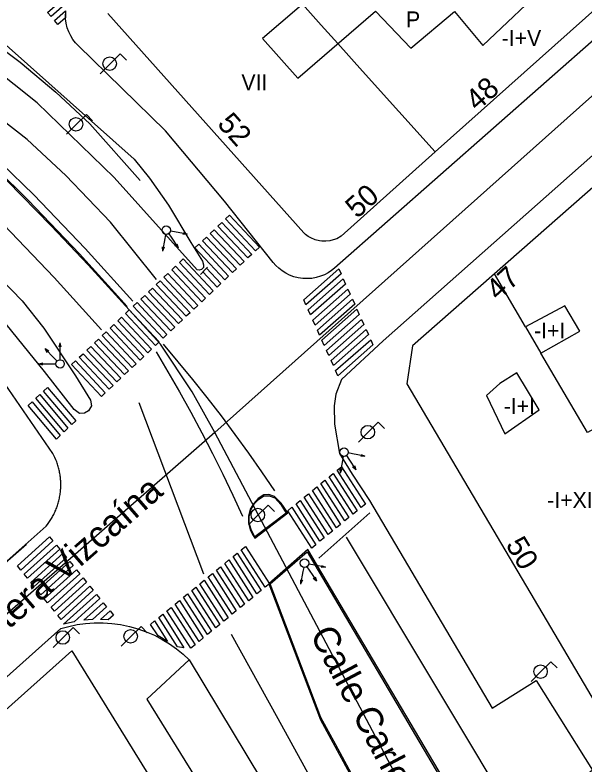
# Model space of a CAD drawing. Extents: x 282771 to 285132, y 4823109 to 4825496.
# Drawn here: x 283944.9 to 283998.6, y 4823934.9 to 4824005.5 of the extents above; entities that cross this region are included whole.
import ezdxf

# ---------------------------------------------------------------- set-up
doc = ezdxf.new("R2010")
doc.units = 0
for name, color, linetype in [('ACERA-BORDILLO', 7, 'Continuous'), ('ACERA-INTERIOR', 7, 'Continuous'), ('BORDILLO', 7, 'Continuous'), ('CALLE-EJE', 7, 'Continuous'), ('CALLE-TEXTO', 7, 'Continuous'), ('EDIFICIO', 7, 'Continuous'), ('FAROLA', 7, 'Continuous'), ('INTERIOR-EDIFICIO', 7, 'Continuous'), ('MEDIANERA', 7, 'Continuous'), ('NUM-LOCAL', 7, 'Continuous'), ('NUM-PORTAL', 7, 'Continuous'), ('PASO-PEATONES', 7, 'Continuous'), ('PUENTE', 7, 'Continuous'), ('SEMAFORO', 7, 'Continuous'), ('SENAL-VIARIA', 7, 'Continuous'), ('TXT-ALTURA-EDIFICIO', 7, 'Continuous'), ('ZONA-VERDE', 7, 'Continuous')]:
    doc.layers.add(name, color=color, linetype=linetype)

msp = doc.modelspace()

# ---------------------------------------------------------------- linework, layer by layer
at = {"layer": 'ACERA-BORDILLO'}
for points in [[(284111.718, 4824091.634), (283979.669, 4823974.795), (283975.73, 4823971.155), (283975.22, 4823969.755), (283975.04, 4823968.675), (283975.08, 4823966.945), (283975.54, 4823964.185), (283976.75, 4823962.245), (283978.367, 4823959.762), (283989.956, 4823940.192), (283994.089, 4823942.792), (283999.411, 4823934.334), (283995.355, 4823931.073), (283998.988, 4823925.098)], [(284040.059, 4824038.824), (283975.083, 4823981.65), (283974.794, 4823981.419), (283974.474, 4823981.208), (283974.125, 4823981.025), (283973.749, 4823980.873), (283973.35, 4823980.758), (283972.935, 4823980.683), (283972.51, 4823980.653), (283972.081, 4823980.669), (283971.656, 4823980.73), (283971.243, 4823980.836), (283970.848, 4823980.983), (283970.477, 4823981.168), (283970.134, 4823981.385), (283969.823, 4823981.628), (283969.546, 4823981.892), (283969.303, 4823982.171)], [(283969.303, 4823982.171), (283964.72, 4823987.965), (283959.15, 4823994.592), (283950.913, 4824002.604), (283950.657, 4824002.878), (283950.42, 4824003.185), (283950.208, 4824003.525), (283950.026, 4824003.895), (283949.88, 4824004.29), (283949.776, 4824004.707), (283949.716, 4824005.137), (283949.703, 4824005.573)], [(283942.211, 4823952.304), (283947.89, 4823957.325), (283948.023, 4823957.495), (283948.151, 4823957.672), (283948.274, 4823957.855), (283948.392, 4823958.044), (283948.448, 4823958.14), (283948.503, 4823958.238), (283948.557, 4823958.338), (283948.609, 4823958.438), (283948.659, 4823958.54), (283948.707, 4823958.644), (283948.754, 4823958.748), (283948.799, 4823958.854), (283948.842, 4823958.96), (283948.883, 4823959.068), (283948.922, 4823959.177), (283948.959, 4823959.286), (283948.995, 4823959.397), (283949.028, 4823959.508), (283949.059, 4823959.621), (283949.088, 4823959.734), (283949.115, 4823959.847), (283949.14, 4823959.962), (283949.163, 4823960.076), (283949.184, 4823960.192), (283949.202, 4823960.308), (283949.219, 4823960.424), (283949.233, 4823960.541), (283949.245, 4823960.657), (283949.254, 4823960.774), (283949.262, 4823960.892), (283949.267, 4823961.009), (283949.27, 4823961.126), (283949.271, 4823961.243), (283949.27, 4823961.361), (283949.266, 4823961.478), (283949.26, 4823961.594), (283949.252, 4823961.711), (283949.242, 4823961.827), (283949.23, 4823961.942), (283949.215, 4823962.058), (283949.199, 4823962.172), (283949.18, 4823962.286), (283949.16, 4823962.4), (283949.137, 4823962.512), (283949.112, 4823962.624), (283949.085, 4823962.736), (283949.057, 4823962.846), (283949.026, 4823962.955), (283948.994, 4823963.064), (283948.959, 4823963.171), (283948.923, 4823963.278), (283948.885, 4823963.383), (283948.804, 4823963.59), (283948.717, 4823963.793), (283948.623, 4823963.99), (283948.524, 4823964.182), (283944.03, 4823970.728)], [(283935.227, 4823946.206), (283946.042, 4823955.648)], [(283935.52, 4823935.406), (283949.26, 4823947.685), (283950.018, 4823947.896), (283950.801, 4823948.059), (283951.603, 4823948.171), (283952.422, 4823948.23), (283953.25, 4823948.233), (283954.082, 4823948.178), (283954.912, 4823948.066), (283955.735, 4823947.896), (283956.543, 4823947.669), (283957.333, 4823947.387), (283958.097, 4823947.054), (283958.831, 4823946.671), (283959.531, 4823946.243), (283960.193, 4823945.775), (283960.813, 4823945.27), (283961.39, 4823944.735), (283957.39, 4823941.035), (283971.863, 4823917.668)]]:
    msp.add_lwpolyline(points, dxfattribs=at)
at = {"layer": 'ACERA-INTERIOR'}
for points in [[(283962.439, 4823981.058), (283963.1, 4823981.746)], [(283941.94, 4823878.406), (283936.06, 4823894.206), (283934.69, 4823898.196), (283930.73, 4823909.256), (283931.68, 4823909.966), (283933.66, 4823911.805), (283935.02, 4823913.545), (283936.53, 4823915.905), (283937.8, 4823918.995), (283938.25, 4823920.875), (283938.48, 4823922.275), (283938.65, 4823924.015), (283938.64, 4823925.895), (283938.32, 4823928.565), (283937.72, 4823930.695), (283937.11, 4823932.245), (283936.58, 4823933.345), (283950.31, 4823945.575), (283978.61, 4823899.826), (283962.09, 4823890.086), (283942.22, 4823878.056), (283941.94, 4823878.406)]]:
    msp.add_lwpolyline(points, dxfattribs=at)
at = {"layer": 'BORDILLO'}
for points in [[(283932.437, 4824010.437), (283942.06, 4824004.445), (283956.193, 4823991.898), (283957.645, 4823990.118), (283959.422, 4823987.562), (283961.532, 4823984.073), (283962.62, 4823982.295), (283962.74, 4823981.96), (283962.718, 4823981.693), (283962.54, 4823981.515), (283962.329, 4823981.459), (283962.13, 4823981.495), (283954.31, 4823990.185), (283947.039, 4823997.204), (283940.359, 4824002.526), (283931.229, 4824008.192)], [(283942.533, 4823981.702), (283945.64, 4823978.549), (283947.682, 4823975.991), (283950.656, 4823971.506), (283952.076, 4823969.197), (283952.162, 4823968.664), (283951.896, 4823968.197), (283951.518, 4823967.975), (283951.03, 4823967.953), (283950.519, 4823968.33), (283947.745, 4823971.906), (283943.15, 4823977.526)], [(283967.569, 4823956.197), (283970.667, 4823958.592), (283970.051, 4823959.516), (283969.42, 4823960.118), (283968.878, 4823960.323), (283968.423, 4823960.294), (283967.866, 4823959.942), (283967.426, 4823959.428), (283967.132, 4823958.929), (283966.971, 4823958.283), (283966.956, 4823957.638), (283967.162, 4823956.934), (283967.396, 4823956.449), (283967.569, 4823956.197)], [(283968.884, 4823951.915), (283973.763, 4823939.085), (283982.925, 4823922.234), (283989.733, 4823926.152), (283972.558, 4823955.121), (283968.884, 4823951.915)]]:
    msp.add_lwpolyline(points, dxfattribs=at)
at = {"layer": 'CALLE-EJE'}
for points in [[(284119.418, 4824104.904), (283963.78, 4823966.145)], [(283963.78, 4823966.145), (283961.659, 4823969.982), (283958.662, 4823974.477), (283955.046, 4823978.446), (283951.859, 4823981.959), (283948.361, 4823985.642), (283944.214, 4823989.867), (283940.856, 4823992.745), (283937.312, 4823995.391), (283934.357, 4823997.48), (283933.434, 4823998.021)], [(283963.78, 4823966.145), (283928.601, 4823935.49)], [(283999.968, 4823897.759), (283963.78, 4823966.145)]]:
    msp.add_lwpolyline(points, dxfattribs=at)
at = {"layer": 'EDIFICIO'}
for points in [[(284020.889, 4824008.045), (284007.719, 4823996.495), (283982.419, 4823974.325), (283981.909, 4823970.755), (284000.489, 4823939.325), (284011.009, 4823921.545), (284014.419, 4823920.585), (284019.189, 4823923.335), (284035.079, 4823932.505), (284049.879, 4823941.045), (284064.499, 4823949.475), (284071.909, 4823953.755), (284084.298, 4823960.905), (284156.668, 4824002.645), (284149.128, 4824015.395)], [(284005.679, 4824011.435), (283984.569, 4823992.605), (283975.71, 4823984.645), (283975.29, 4823984.415), (283974.96, 4823984.295), (283974.63, 4823984.215), (283974.26, 4823984.185), (283973.9, 4823984.185), (283973.67, 4823984.215), (283973.25, 4823984.325), (283972.85, 4823984.485), (283972.6, 4823984.635), (283972.36, 4823984.805), (283972.19, 4823984.955), (283953.72, 4824005.645)]]:
    msp.add_lwpolyline(points, dxfattribs=at)
at = {"layer": 'FAROLA'}
for p, q in [((283954.866, 4824001.834), (283953.926, 4824000.904)), ((283955.456, 4824001.244), (283954.866, 4824001.834)), ((283953.926, 4824000.904), (283952.996, 4823999.964)), ((283951.68, 4823996.125), (283950.74, 4823995.195)), ((283952.27, 4823995.535), (283951.68, 4823996.125)), ((283950.74, 4823995.195), (283949.81, 4823994.255)), ((283979.199, 4823967.125), (283978.259, 4823966.195)), ((283979.789, 4823966.535), (283979.199, 4823967.125)), ((283978.259, 4823966.195), (283977.329, 4823965.255)), ((283968.835, 4823959.32), (283967.895, 4823958.39)), ((283969.425, 4823958.73), (283968.835, 4823959.32)), ((283967.895, 4823958.39), (283966.965, 4823957.45)), ((283950.436, 4823947.775), (283949.496, 4823946.845)), ((283951.026, 4823947.185), (283950.436, 4823947.775)), ((283956.837, 4823947.887), (283955.897, 4823946.957)), ((283957.427, 4823947.297), (283956.837, 4823947.887)), ((283949.496, 4823946.845), (283948.566, 4823945.905)), ((283955.897, 4823946.957), (283954.967, 4823946.017)), ((283995.49, 4823944.566), (283994.55, 4823943.636)), ((283996.08, 4823943.976), (283995.49, 4823944.566)), ((283994.55, 4823943.636), (283993.62, 4823942.696))]:
    msp.add_line(p, q, dxfattribs=at)
for centre in [(283953.886, 4824000.904), (283950.7, 4823995.195), (283978.219, 4823966.195), (283967.855, 4823958.39), (283949.456, 4823946.845), (283955.857, 4823946.957), (283994.51, 4823943.636)]:
    msp.add_circle(centre, 0.637, dxfattribs=at)
at = {"layer": 'INTERIOR-EDIFICIO'}
for points in [[(283975.428, 4824009.407), (283968.3, 4824003.265), (283971.63, 4823999.555), (283978.954, 4824005.849), (283982.279, 4824002.375), (283986.409, 4824005.825)], [(283998.225, 4823975.701), (283996.795, 4823978.091), (283993.098, 4823976.102), (283994.544, 4823973.635), (283998.225, 4823975.701)], [(283992.259, 4823971.775), (283990.669, 4823970.785), (283989.399, 4823969.655), (283991.129, 4823966.045), (283994.369, 4823968.285), (283992.259, 4823971.775)]]:
    msp.add_lwpolyline(points, dxfattribs=at)
at = {"layer": 'MEDIANERA'}
for points in [[(283986.409, 4824005.825), (283989.069, 4824002.615), (283995.459, 4824008.685), (283992.679, 4824011.555)], [(283973.833, 4824004.547), (283972.06, 4824006.505)], [(283973.833, 4824004.547), (283975.404, 4824002.799)], [(283975.404, 4824002.799), (283977.729, 4824000.213)], [(283977.729, 4824000.213), (283984.569, 4823992.605)], [(283993.098, 4823976.102), (283990.159, 4823981.115)], [(284001.619, 4823967.645), (283998.929, 4823966.155), (283994.544, 4823973.635)]]:
    msp.add_lwpolyline(points, dxfattribs=at)
at = {"layer": 'PASO-PEATONES'}
for points in [[(283948.35, 4824005.36), (283948.026, 4824005.741), (283950.588, 4824007.982), (283949.896, 4824006.713)], [(283948.998, 4824004.599), (283948.674, 4824004.98), (283949.72, 4824005.895), (283949.705, 4824005.217)], [(283967.642, 4823983.286), (283964.815, 4823986.291), (283965.178, 4823986.634), (283968.005, 4823983.63)], [(283966.915, 4823982.599), (283964.088, 4823985.604), (283964.451, 4823985.947), (283967.279, 4823982.943)], [(283966.188, 4823981.912), (283963.361, 4823984.917), (283963.724, 4823985.26), (283966.552, 4823982.256)], [(283965.461, 4823981.226), (283962.634, 4823984.23), (283962.997, 4823984.574), (283965.825, 4823981.569)], [(283964.735, 4823980.539), (283961.907, 4823983.543), (283962.271, 4823983.887), (283965.098, 4823980.882)], [(283963.281, 4823979.165), (283960.454, 4823982.17), (283960.817, 4823982.513), (283963.644, 4823979.509)], [(283962.554, 4823978.478), (283959.727, 4823981.483), (283960.09, 4823981.826), (283962.918, 4823978.822)], [(283964.008, 4823979.852), (283962.658, 4823981.286), (283963.005, 4823981.647), (283964.371, 4823980.195)], [(283972.388, 4823978.185), (283972.173, 4823978.662), (283975.476, 4823981.578), (283975.692, 4823981.101)], [(283961.827, 4823977.792), (283959, 4823980.796), (283959.363, 4823981.139), (283962.191, 4823978.135)], [(283972.819, 4823977.231), (283972.603, 4823977.708), (283975.907, 4823980.624), (283976.122, 4823980.147)], [(283961.1, 4823977.105), (283958.273, 4823980.109), (283958.637, 4823980.453), (283961.464, 4823977.448)], [(283960.374, 4823976.418), (283957.546, 4823979.422), (283957.91, 4823979.766), (283960.737, 4823976.761)], [(283973.249, 4823976.277), (283973.034, 4823976.754), (283976.337, 4823979.67), (283976.553, 4823979.193)], [(283959.647, 4823975.731), (283956.82, 4823978.736), (283957.183, 4823979.079), (283960.01, 4823976.075)], [(283973.679, 4823975.323), (283973.464, 4823975.8), (283976.768, 4823978.717), (283976.983, 4823978.24)], [(283958.193, 4823974.358), (283955.366, 4823977.362), (283955.729, 4823977.705), (283958.557, 4823974.701)], [(283958.92, 4823975.044), (283956.093, 4823978.049), (283956.456, 4823978.392), (283959.283, 4823975.388)], [(283974.11, 4823974.37), (283973.895, 4823974.846), (283977.198, 4823977.763), (283977.413, 4823977.286)], [(283957.466, 4823973.671), (283954.639, 4823976.675), (283955.002, 4823977.019), (283957.83, 4823974.014)], [(283956.74, 4823972.984), (283953.912, 4823975.989), (283954.276, 4823976.332), (283957.103, 4823973.327)], [(283974.54, 4823973.416), (283974.325, 4823973.893), (283977.629, 4823976.809), (283977.844, 4823976.332)], [(283956.013, 4823972.297), (283953.185, 4823975.302), (283953.549, 4823975.645), (283956.376, 4823972.641)], [(283974.971, 4823972.462), (283974.756, 4823972.939), (283978.059, 4823975.855), (283978.274, 4823975.378)], [(283955.286, 4823971.61), (283952.458, 4823974.615), (283952.822, 4823974.958), (283955.649, 4823971.954)], [(283975.401, 4823971.508), (283975.186, 4823971.985), (283978.49, 4823974.901), (283978.705, 4823974.424)], [(283954.559, 4823970.923), (283951.732, 4823973.928), (283952.095, 4823974.271), (283954.923, 4823971.267)], [(283953.832, 4823970.237), (283951.005, 4823973.241), (283951.368, 4823973.585), (283954.196, 4823970.58)], [(283953.105, 4823969.55), (283950.278, 4823972.554), (283950.641, 4823972.898), (283953.469, 4823969.893)], [(283950.31, 4823966.908), (283947.647, 4823970.068), (283948.011, 4823970.412), (283950.674, 4823967.252)], [(283949.582, 4823966.22), (283946.919, 4823969.38), (283947.283, 4823969.724), (283949.946, 4823966.564)], [(283948.854, 4823965.532), (283946.191, 4823968.692), (283946.555, 4823969.036), (283949.218, 4823965.876)], [(283977.603, 4823959.101), (283975.345, 4823962.621), (283975.734, 4823962.94), (283977.992, 4823959.42)], [(283976.824, 4823958.463), (283974.566, 4823961.983), (283974.956, 4823962.302), (283977.213, 4823958.782)], [(283976.046, 4823957.825), (283973.788, 4823961.345), (283974.177, 4823961.664), (283976.435, 4823958.144)], [(283975.267, 4823957.187), (283973.009, 4823960.707), (283973.398, 4823961.026), (283975.656, 4823957.506)], [(283974.488, 4823956.549), (283972.23, 4823960.069), (283972.62, 4823960.388), (283974.877, 4823956.868)], [(283973.709, 4823955.91), (283971.452, 4823959.431), (283971.841, 4823959.75), (283974.099, 4823956.229)], [(283972.931, 4823955.272), (283970.673, 4823958.792), (283971.062, 4823959.111), (283973.32, 4823955.591)], [(283945.5, 4823953.202), (283945.184, 4823953.59), (283948.217, 4823956.336), (283948.534, 4823955.948)], [(283946.133, 4823952.426), (283945.816, 4823952.814), (283948.85, 4823955.56), (283949.166, 4823955.172)], [(283968.546, 4823951.586), (283966.288, 4823955.105), (283966.677, 4823955.425), (283968.935, 4823951.905)], [(283946.766, 4823951.65), (283946.449, 4823952.038), (283949.483, 4823954.784), (283949.799, 4823954.396)], [(283967.767, 4823950.947), (283965.509, 4823954.467), (283965.899, 4823954.786), (283968.157, 4823951.266)], [(283947.398, 4823950.874), (283947.082, 4823951.262), (283950.115, 4823954.008), (283950.432, 4823953.62)], [(283966.988, 4823950.309), (283964.731, 4823953.829), (283965.12, 4823954.148), (283967.378, 4823950.628)], [(283948.031, 4823950.097), (283947.715, 4823950.485), (283950.748, 4823953.232), (283951.065, 4823952.844)], [(283966.21, 4823949.671), (283963.952, 4823953.191), (283964.341, 4823953.51), (283966.599, 4823949.99)], [(283948.664, 4823949.321), (283948.347, 4823949.709), (283951.381, 4823952.456), (283951.697, 4823952.068)], [(283965.431, 4823949.033), (283963.173, 4823952.553), (283963.562, 4823952.872), (283965.82, 4823949.352)], [(283949.296, 4823948.545), (283948.98, 4823948.933), (283952.014, 4823951.68), (283952.33, 4823951.292)], [(283963.874, 4823947.757), (283961.616, 4823951.277), (283962.005, 4823951.596), (283964.263, 4823948.076)], [(283964.652, 4823948.395), (283962.395, 4823951.915), (283962.784, 4823952.234), (283965.042, 4823948.714)], [(283950.544, 4823948.326), (283949.539, 4823948.091), (283952.646, 4823950.904), (283952.963, 4823950.515)], [(283963.095, 4823947.119), (283960.837, 4823950.639), (283961.226, 4823950.958), (283963.484, 4823947.438)], [(283962.316, 4823946.48), (283960.058, 4823950), (283960.448, 4823950.32), (283962.706, 4823946.799)], [(283952.261, 4823948.532), (283951.441, 4823948.464), (283953.279, 4823950.127), (283953.595, 4823949.739)], [(283961.537, 4823945.842), (283959.28, 4823949.362), (283959.669, 4823949.681), (283961.927, 4823946.161)], [(283953.735, 4823948.517), (283953.022, 4823948.546), (283953.912, 4823949.351), (283954.228, 4823948.963)], [(283960.287, 4823945.967), (283958.501, 4823948.724), (283958.89, 4823949.043), (283960.871, 4823945.857)], [(283958.453, 4823946.991), (283957.722, 4823948.086), (283958.112, 4823948.405), (283959.332, 4823946.475)]]:
    msp.add_lwpolyline(points, close=True, dxfattribs=at)
at = {"layer": 'PUENTE'}
msp.add_lwpolyline([(283712.568, 4824126.066), (283821.877, 4824066.337), (283891.077, 4824030.007), (283928.037, 4824011.347), (283935.487, 4824007.457), (283937.437, 4824006.477), (283940.767, 4824004.527), (283945.437, 4824001.057), (283948.807, 4823998.217), (283952.007, 4823995.237), (283956.757, 4823989.907)], dxfattribs=at)
at = {"layer": 'SEMAFORO'}
for p, q in [((283959.145, 4823984.822), (283959.071, 4823984.429)), ((283959.443, 4823984.888), (283959.666, 4823984.56)), ((283960.006, 4823985.066), (283959.613, 4823985.14)), ((283961.185, 4823984.842), (283960.006, 4823985.066)), ((283961.185, 4823984.842), (283960.793, 4823984.815)), ((283960.83, 4823985.011), (283961.185, 4823984.842)), ((283959.071, 4823984.429), (283958.847, 4823983.25)), ((283959.666, 4823984.56), (283960.343, 4823983.567)), ((283958.82, 4823983.642), (283958.847, 4823983.25)), ((283959.016, 4823983.604), (283958.847, 4823983.25)), ((283960.034, 4823983.819), (283960.343, 4823983.567)), ((283960.221, 4823983.946), (283960.343, 4823983.567)), ((283949.103, 4823974.235), (283949.203, 4823974.615)), ((283949.201, 4823973.415), (283949.203, 4823974.615)), ((283949.303, 4823974.235), (283949.203, 4823974.615)), ((283948.641, 4823973.176), (283947.792, 4823974.027)), ((283947.982, 4823973.677), (283947.792, 4823974.027)), ((283948.142, 4823973.837), (283947.792, 4823974.027)), ((283948.92, 4823972.895), (283948.641, 4823973.176)), ((283949.201, 4823973.015), (283949.201, 4823973.415)), ((283947.2, 4823972.619), (283947.58, 4823972.718)), ((283947.2, 4823972.619), (283948.4, 4823972.616)), ((283947.58, 4823972.518), (283947.2, 4823972.619)), ((283948.4, 4823972.616), (283948.8, 4823972.616)), ((283975.902, 4823963.912), (283975.827, 4823963.519)), ((283976.199, 4823963.977), (283976.422, 4823963.65)), ((283976.762, 4823964.156), (283976.369, 4823964.23)), ((283976.422, 4823963.65), (283977.099, 4823962.657)), ((283977.941, 4823963.932), (283976.762, 4823964.156)), ((283977.941, 4823963.932), (283977.549, 4823963.905)), ((283977.586, 4823964.101), (283977.941, 4823963.932)), ((283975.827, 4823963.519), (283975.604, 4823962.34)), ((283976.79, 4823962.909), (283977.099, 4823962.657)), ((283976.977, 4823963.036), (283977.099, 4823962.657)), ((283975.576, 4823962.732), (283975.604, 4823962.34)), ((283975.773, 4823962.694), (283975.604, 4823962.34)), ((283973.043, 4823953.694), (283972.65, 4823953.768)), ((283972.108, 4823953.056), (283971.885, 4823951.877)), ((283972.183, 4823953.449), (283972.108, 4823953.056)), ((283972.48, 4823953.515), (283972.703, 4823953.188)), ((283972.703, 4823953.188), (283973.38, 4823952.195)), ((283974.222, 4823953.47), (283973.043, 4823953.694)), ((283974.222, 4823953.47), (283973.83, 4823953.443)), ((283973.868, 4823953.639), (283974.222, 4823953.47)), ((283973.072, 4823952.446), (283973.38, 4823952.195)), ((283973.259, 4823952.574), (283973.38, 4823952.195)), ((283971.858, 4823952.269), (283971.885, 4823951.877)), ((283972.054, 4823952.232), (283971.885, 4823951.877))]:
    msp.add_line(p, q, dxfattribs=at)
for centre in [(283959.22, 4823985.215), (283949.2, 4823972.615), (283975.976, 4823964.305), (283972.257, 4823953.842)]:
    msp.add_circle(centre, 0.4, dxfattribs=at)
at = {"layer": 'SENAL-VIARIA'}
for points in [[(283958.303, 4823980.565), (283953.972, 4823985.973), (283949.74, 4823990.357), (283946.108, 4823993.751), (283942.486, 4823996.543), (283938.85, 4823999.318), (283935.083, 4824001.867), (283928.61, 4824005.605), (283894.287, 4824023.717), (283863.861, 4824039.382), (283831.818, 4824055.211), (283804.01, 4824069.386), (283773.126, 4824086.097), (283738.247, 4824105.951), (283704.894, 4824125.395), (283690.327, 4824134.599), (283684.958, 4824138.799), (283680.38, 4824143.071), (283676.01, 4824148.199), (283671.923, 4824153.607), (283668.798, 4824158.415), (283666.375, 4824162.943), (283664.04, 4824168.105)], [(283956.061, 4823978.531), (283951.563, 4823983.488), (283946.723, 4823988.563), (283943.694, 4823991.516), (283940.58, 4823994.189), (283937.082, 4823996.859), (283933.475, 4823999.299), (283927.124, 4824002.967), (283892.913, 4824020.658), (283862.813, 4824035.961), (283830.409, 4824052.092), (283805.193, 4824065.317), (283785.82, 4824075.56), (283765.302, 4824087.021), (283729.282, 4824107.456), (283697.906, 4824126.517), (283688.421, 4824132.246), (283682.861, 4824136.615), (283678.048, 4824141.14), (283673.579, 4824146.394), (283669.367, 4824151.985), (283666.112, 4824157.018), (283663.608, 4824161.714), (283661.171, 4824167.089)], [(283955.52, 4823978.04), (283951.028, 4823982.99), (283946.203, 4823988.049), (283943.2, 4823990.976), (283940.12, 4823993.621), (283936.655, 4823996.266), (283933.087, 4823998.679), (283926.773, 4824002.325), (283892.579, 4824020.008), (283862.484, 4824035.308), (283830.077, 4824051.441), (283804.852, 4824064.67), (283785.471, 4824074.918), (283764.943, 4824086.384), (283728.912, 4824106.826), (283697.527, 4824125.892), (283688.005, 4824131.644), (283682.384, 4824136.06), (283677.517, 4824140.636), (283673.008, 4824145.937), (283668.767, 4824151.566), (283665.481, 4824156.647), (283662.951, 4824161.391), (283660.511, 4824166.775)], [(283953.098, 4823975.842), (283948.634, 4823980.763), (283943.877, 4823985.749), (283940.991, 4823988.562), (283938.061, 4823991.078), (283934.745, 4823993.609), (283931.351, 4823995.906), (283925.175, 4823999.472), (283890.793, 4824017.279), (283858.176, 4824033.884), (283828.55, 4824048.574), (283796.983, 4824065.022), (283761.85, 4824084.482), (283729.404, 4824102.599), (283696.017, 4824122.242), (283685.984, 4824129.072), (283680.144, 4824133.678), (283675.026, 4824138.517), (283670.397, 4824143.969), (283666.021, 4824149.79), (283662.596, 4824155.108), (283659.973, 4824160.041), (283657.418, 4824164.227)], [(283969.457, 4823960.649), (283968.237, 4823962.446), (283966.989, 4823964.225), (283965.714, 4823965.986), (283964.412, 4823967.727), (283963.084, 4823969.448), (283961.73, 4823971.148), (283960.35, 4823972.827), (283958.946, 4823974.484)], [(283958.258, 4823973.758), (283959.375, 4823971.878), (283960.464, 4823969.982), (283961.525, 4823968.068), (283962.558, 4823966.139), (283963.562, 4823964.195), (283964.537, 4823962.237), (283965.483, 4823960.265), (283966.399, 4823958.279)], [(283956.627, 4823968.974), (283962.735, 4823952.842)], [(283973.598, 4823954.316), (283978.398, 4823958.579)], [(283976.191, 4823956.289), (283993.012, 4823928.215)], [(283965.344, 4823947.167), (283969.746, 4823939.224), (283975.877, 4823928.058), (283979.414, 4823921.452)], [(283961.39, 4823944.735), (283976.395, 4823919.84)]]:
    msp.add_lwpolyline(points, dxfattribs=at)
at = {"layer": 'ZONA-VERDE'}
for p, q in [((283967.91, 4823959.853), (283968.423, 4823960.191)), ((283968.423, 4823960.191), (283968.922, 4823960.206)), ((283968.922, 4823960.206), (283969.45, 4823960)), ((283967.235, 4823958.929), (283967.528, 4823959.457)), ((283967.528, 4823959.457), (283967.91, 4823959.853)), ((283967.044, 4823958.269), (283967.235, 4823958.929)), ((283967.044, 4823957.653), (283967.044, 4823958.269)), ((283970.514, 4823958.569), (283967.571, 4823956.325)), ((283967.22, 4823957.036), (283967.044, 4823957.653)), ((283967.571, 4823956.325), (283967.22, 4823957.036)), ((283969.023, 4823951.916), (283972.499, 4823954.909)), ((283972.499, 4823954.909), (283989.45, 4823926.233)), ((283973.793, 4823939.322), (283969.023, 4823951.916)), ((283975.19, 4823936.749), (283973.793, 4823939.322)), ((283982.931, 4823922.536), (283975.19, 4823936.749))]:
    msp.add_line(p, q, dxfattribs=at)
msp.add_lwpolyline([(283969.45, 4823960), (283970.022, 4823959.384), (283970.514, 4823958.569)], dxfattribs=at)

# ---------------------------------------------------------------- texts
at = {"layer": 'CALLE-TEXTO'}
for s, rotation, p in [('Carretera Vizcaína', 41.06936, (283938.058, 4823942.072)), ('Calle Carlos Marx', 297.88654, (283972.721, 4823947.136))]:
    msp.add_text(s, height=2.5, rotation=rotation, dxfattribs=at).set_placement(p)
at = {"layer": 'NUM-LOCAL'}
for s, rotation, p in [('52', 311.71745, (283963.94, 4823995.18)), ('50', 41.72004, (283977.211, 4823986.251))]:
    msp.add_text(s, height=2, rotation=rotation, dxfattribs=at).set_placement(p)
at = {"layer": 'NUM-PORTAL'}
for s, rotation, p in [('48', 41.72004, (283988.538, 4823996.358)), ('47', 42.74004, (283990.501, 4823978.501)), ('50', 300.84004, (283991.173, 4823955.585))]:
    msp.add_text(s, height=2, rotation=rotation, dxfattribs=at).set_placement(p)
at = {"layer": 'TXT-ALTURA-EDIFICIO'}
for s, p in [('P', (283981.824, 4824004.325)), ('-I+V', (283990.838, 4824002.575)), ('VII', (283966.3, 4823998.405)), ('-I+I', (283993.898, 4823975.018)), ('-I+I', (283991.036, 4823967.905)), ('-I+XI', (283995.131, 4823959.055))]:
    msp.add_text(s, height=1.5, rotation=0.00004, dxfattribs=at).set_placement(p)

doc.saveas('drawing.dxf')
